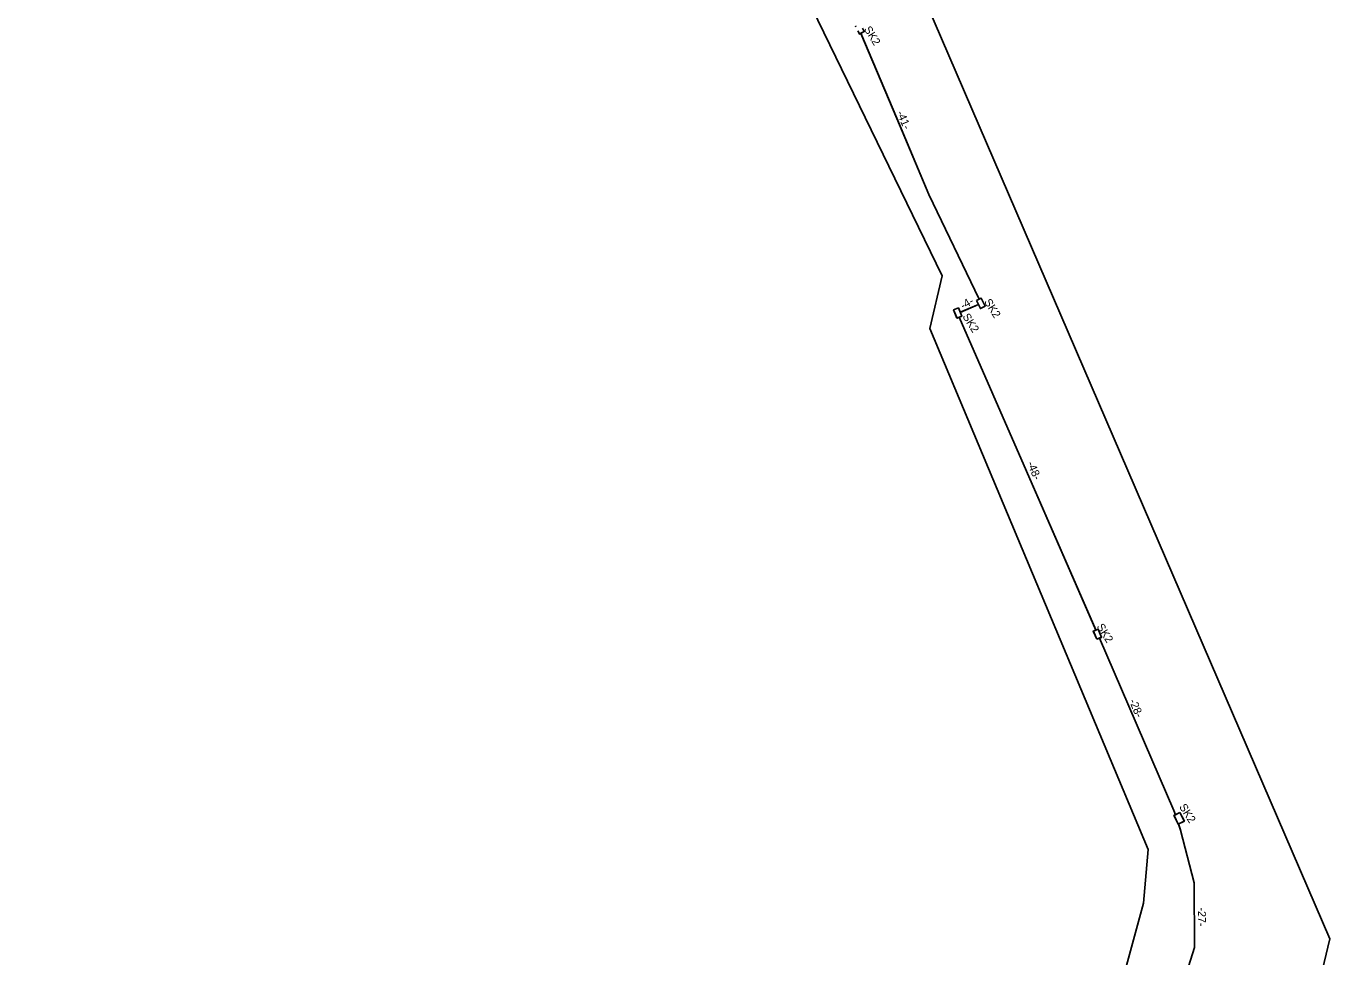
# Model space of a CAD drawing. Extents: x 6494530 to 6506885, y 5884901 to 5892312.
# Drawn here: x 6499596.4 to 6499771.6, y 5888637.2 to 5888762.4 of the extents above; entities that cross this region are included whole.
import ezdxf

# ---------------------------------------------------------------- set-up
doc = ezdxf.new("R2010")
doc.units = 0
for name, color, linetype in [('kabel W KANALIZACJI ISTN', 7, 'Continuous'), ('studnie do wyrysu', 7, 'Continuous'), ('studnie wyrys', 7, 'Continuous'), ('trasa kanalizacji do wyrysu', 7, 'Continuous')]:
    doc.layers.add(name, color=color, linetype=linetype)

msp = doc.modelspace()

# ---------------------------------------------------------------- linework, layer by layer
at = {"layer": 'kabel W KANALIZACJI ISTN'}
for points in [[(6499462.29, 5888281.92), (6499524.88, 5888397.24), (6499591.48, 5888519.37), (6499652.66, 5888566.65), (6499701.18, 5888593.59), (6499758.48, 5888618.55), (6499768.58, 5888627.1), (6499771.58, 5888639.65), (6499711.36, 5888779.38), (6499680.35, 5888873.69), (6499596.81, 5888983.86)], [(6499667.02, 5888836.8), (6499719.47, 5888728.8), (6499717.8, 5888721.75), (6499747.16, 5888651.69), (6499746.55, 5888644.44), (6499741.28, 5888625.22)]]:
    msp.add_lwpolyline(points, dxfattribs=at)
at = {"layer": 'studnie do wyrysu'}
for points in [[(6499708.14, 5888761.78), (6499708.36, 5888761.34), (6499708.99, 5888761.65), (6499708.75, 5888762.13)], [(6499708.14, 5888761.78), (6499708.36, 5888761.34), (6499708.99, 5888761.65), (6499708.75, 5888762.13)], [(6499708.14, 5888761.78), (6499708.36, 5888761.34), (6499708.99, 5888761.65), (6499708.75, 5888762.13)], [(6499708.14, 5888761.78), (6499708.36, 5888761.34), (6499708.99, 5888761.65), (6499708.75, 5888762.13)], [(6499708.15, 5888761.77), (6499708.37, 5888761.33), (6499708.99, 5888761.65), (6499708.76, 5888762.12)], [(6499708.15, 5888761.77), (6499708.37, 5888761.33), (6499708.99, 5888761.65), (6499708.76, 5888762.12)], [(6499724.07, 5888725.51), (6499724.61, 5888724.43), (6499725.23, 5888724.74), (6499724.7, 5888725.82), (6499724.07, 5888725.51)], [(6499724.07, 5888725.51), (6499724.61, 5888724.43), (6499725.23, 5888724.74), (6499724.7, 5888725.82), (6499724.07, 5888725.51)], [(6499724.07, 5888725.51), (6499724.61, 5888724.43), (6499725.23, 5888724.74), (6499724.7, 5888725.82), (6499724.07, 5888725.51)], [(6499724.07, 5888725.51), (6499724.61, 5888724.43), (6499725.23, 5888724.74), (6499724.7, 5888725.82), (6499724.07, 5888725.51)], [(6499724.08, 5888725.5), (6499724.61, 5888724.42), (6499725.24, 5888724.73), (6499724.71, 5888725.81), (6499724.08, 5888725.5)], [(6499724.08, 5888725.5), (6499724.61, 5888724.42), (6499725.24, 5888724.73), (6499724.71, 5888725.81), (6499724.08, 5888725.5)], [(6499721.46, 5888723.14), (6499721, 5888724.24), (6499721.65, 5888724.51), (6499722.11, 5888723.4), (6499721.46, 5888723.14)], [(6499721.46, 5888723.14), (6499721, 5888724.24), (6499721.65, 5888724.51), (6499722.11, 5888723.4), (6499721.46, 5888723.14)], [(6499721.46, 5888723.14), (6499721, 5888724.24), (6499721.65, 5888724.51), (6499722.11, 5888723.4), (6499721.46, 5888723.14)], [(6499721.46, 5888723.14), (6499721, 5888724.24), (6499721.65, 5888724.51), (6499722.11, 5888723.4), (6499721.46, 5888723.14)], [(6499721.47, 5888723.13), (6499721.01, 5888724.24), (6499721.65, 5888724.5), (6499722.11, 5888723.39), (6499721.47, 5888723.13)], [(6499721.47, 5888723.13), (6499721.01, 5888724.24), (6499721.65, 5888724.5), (6499722.11, 5888723.39), (6499721.47, 5888723.13)], [(6499740.24, 5888679.95), (6499739.78, 5888681.05), (6499740.43, 5888681.32), (6499740.89, 5888680.21), (6499740.24, 5888679.95)], [(6499740.24, 5888679.95), (6499739.78, 5888681.05), (6499740.43, 5888681.32), (6499740.89, 5888680.21), (6499740.24, 5888679.95)], [(6499740.24, 5888679.95), (6499739.78, 5888681.05), (6499740.43, 5888681.32), (6499740.89, 5888680.21), (6499740.24, 5888679.95)], [(6499740.24, 5888679.95), (6499739.78, 5888681.05), (6499740.43, 5888681.32), (6499740.89, 5888680.21), (6499740.24, 5888679.95)], [(6499740.25, 5888679.94), (6499739.79, 5888681.05), (6499740.43, 5888681.31), (6499740.9, 5888680.2), (6499740.25, 5888679.94)], [(6499740.25, 5888679.94), (6499739.79, 5888681.05), (6499740.43, 5888681.31), (6499740.9, 5888680.2), (6499740.25, 5888679.94)], [(6499750.62, 5888656.92), (6499740.62, 5888680.1)], [(6499750.62, 5888656.92), (6499740.62, 5888680.1)], [(6499750.62, 5888656.92), (6499740.62, 5888680.1)], [(6499750.62, 5888656.92), (6499740.62, 5888680.1)], [(6499750.62, 5888656.91), (6499740.62, 5888680.09)], [(6499750.62, 5888656.91), (6499740.62, 5888680.09)], [(6499750.62, 5888656.92), (6499750.81, 5888656.35)], [(6499750.62, 5888656.92), (6499750.81, 5888656.35)], [(6499750.62, 5888656.92), (6499750.81, 5888656.35)], [(6499750.62, 5888656.92), (6499750.81, 5888656.35)], [(6499750.62, 5888656.91), (6499750.81, 5888656.34)], [(6499750.62, 5888656.91), (6499750.81, 5888656.34)], [(6499751.43, 5888656.66), (6499752.01, 5888655.5), (6499751.21, 5888655.09), (6499750.62, 5888656.25), (6499751.43, 5888656.66)], [(6499751.43, 5888656.66), (6499752.01, 5888655.5), (6499751.21, 5888655.09), (6499750.62, 5888656.25), (6499751.43, 5888656.66)], [(6499751.43, 5888656.66), (6499752.01, 5888655.5), (6499751.21, 5888655.09), (6499750.62, 5888656.25), (6499751.43, 5888656.66)], [(6499751.43, 5888656.66), (6499752.01, 5888655.5), (6499751.21, 5888655.09), (6499750.62, 5888656.25), (6499751.43, 5888656.66)], [(6499751.43, 5888656.65), (6499752.02, 5888655.49), (6499751.21, 5888655.08), (6499750.63, 5888656.24), (6499751.43, 5888656.65)], [(6499751.43, 5888656.65), (6499752.02, 5888655.49), (6499751.21, 5888655.08), (6499750.63, 5888656.24), (6499751.43, 5888656.65)], [(6499751.22, 5888655.1), (6499751.49, 5888654.3)], [(6499751.22, 5888655.1), (6499751.49, 5888654.3)], [(6499751.22, 5888655.1), (6499751.49, 5888654.3)], [(6499751.22, 5888655.1), (6499751.49, 5888654.3)], [(6499751.23, 5888655.09), (6499751.49, 5888654.29)], [(6499751.23, 5888655.09), (6499751.49, 5888654.29)]]:
    msp.add_lwpolyline(points, dxfattribs=at)
at = {"layer": 'studnie wyrys'}
msp.add_lwpolyline([(6499707.83, 5888762.42), (6499707.89, 5888762.3)], dxfattribs=at)
at = {"layer": 'trasa kanalizacji do wyrysu'}
for points in [[(6499708.54, 5888761.43), (6499713.36, 5888750)], [(6499708.54, 5888761.43), (6499713.36, 5888750)], [(6499708.54, 5888761.43), (6499713.36, 5888750)], [(6499708.54, 5888761.43), (6499713.36, 5888750)], [(6499708.55, 5888761.42), (6499713.36, 5888749.99)], [(6499708.55, 5888761.42), (6499713.36, 5888749.99)], [(6499713.36, 5888750), (6499717.67, 5888739.77), (6499724.45, 5888725.69)], [(6499713.36, 5888750), (6499717.67, 5888739.77), (6499724.45, 5888725.69)], [(6499713.36, 5888750), (6499717.67, 5888739.77), (6499724.45, 5888725.69)], [(6499713.36, 5888750), (6499717.67, 5888739.77), (6499724.45, 5888725.69)], [(6499713.36, 5888749.99), (6499717.67, 5888739.76), (6499724.45, 5888725.68)], [(6499713.36, 5888749.99), (6499717.67, 5888739.76), (6499724.45, 5888725.68)], [(6499724.35, 5888724.95), (6499721.9, 5888723.9)], [(6499724.35, 5888724.95), (6499721.9, 5888723.91)], [(6499724.35, 5888724.95), (6499721.9, 5888723.91)], [(6499724.35, 5888724.95), (6499721.9, 5888723.91)], [(6499724.35, 5888724.95), (6499721.9, 5888723.91)], [(6499724.35, 5888724.95), (6499721.9, 5888723.9)], [(6499740.11, 5888681.19), (6499730.81, 5888702.54), (6499721.75, 5888723.26)], [(6499740.11, 5888681.19), (6499730.81, 5888702.54), (6499721.75, 5888723.26)], [(6499740.11, 5888681.19), (6499730.81, 5888702.54), (6499721.75, 5888723.26)], [(6499740.11, 5888681.19), (6499730.81, 5888702.54), (6499721.75, 5888723.26)], [(6499740.12, 5888681.18), (6499730.82, 5888702.53), (6499721.76, 5888723.25)], [(6499740.12, 5888681.18), (6499730.82, 5888702.53), (6499721.76, 5888723.25)], [(6499751.49, 5888654.3), (6499753.34, 5888647.18), (6499753.38, 5888638.5), (6499751.71, 5888633.27), (6499750.94, 5888631.84)], [(6499751.49, 5888654.3), (6499753.34, 5888647.18), (6499753.38, 5888638.5), (6499751.71, 5888633.27), (6499750.94, 5888631.84)], [(6499751.49, 5888654.3), (6499753.34, 5888647.18), (6499753.38, 5888638.5), (6499751.71, 5888633.27), (6499750.94, 5888631.84)], [(6499751.49, 5888654.3), (6499753.34, 5888647.18), (6499753.38, 5888638.5), (6499751.71, 5888633.27), (6499750.94, 5888631.84)], [(6499751.49, 5888654.29), (6499753.34, 5888647.17), (6499753.38, 5888638.49), (6499751.71, 5888633.26), (6499750.95, 5888631.83)], [(6499751.49, 5888654.29), (6499753.34, 5888647.17), (6499753.38, 5888638.49), (6499751.71, 5888633.26), (6499750.95, 5888631.83)]]:
    msp.add_lwpolyline(points, dxfattribs=at)

# ---------------------------------------------------------------- texts
at = {"layer": 'studnie do wyrysu'}
for p in [(6499708.91, 5888761.99), (6499708.91, 5888761.99), (6499725.06, 5888725.33), (6499725.06, 5888725.33), (6499722.16, 5888723.36), (6499722.16, 5888723.36), (6499740.19, 5888681.65), (6499740.19, 5888681.65), (6499751.28, 5888657.42), (6499751.28, 5888657.42)]:
    msp.add_text('SK2', height=1.075, rotation=302.0016, dxfattribs=at).set_placement(p)
at = {"layer": 'trasa kanalizacji do wyrysu'}
for s, rotation, p in [('-41-', 292.6251, (6499713.34, 5888750.76)), ('-41-', 292.6251, (6499713.34, 5888750.76)), ('-4-', 29.2089, (6499722.28, 5888724.27)), ('-4-', 29.2089, (6499722.28, 5888724.27)), ('-48-', 292.6251, (6499730.86, 5888703.62)), ('-48-', 292.6251, (6499730.86, 5888703.62)), ('-28-', 292.6251, (6499744.57, 5888671.67)), ('-28-', 292.6251, (6499744.57, 5888671.67)), ('-27-', 268.8789, (6499753.87, 5888643.89)), ('-27-', 268.8789, (6499753.87, 5888643.89))]:
    msp.add_text(s, height=1.075, rotation=rotation, dxfattribs=at).set_placement(p)

doc.saveas('drawing.dxf')
